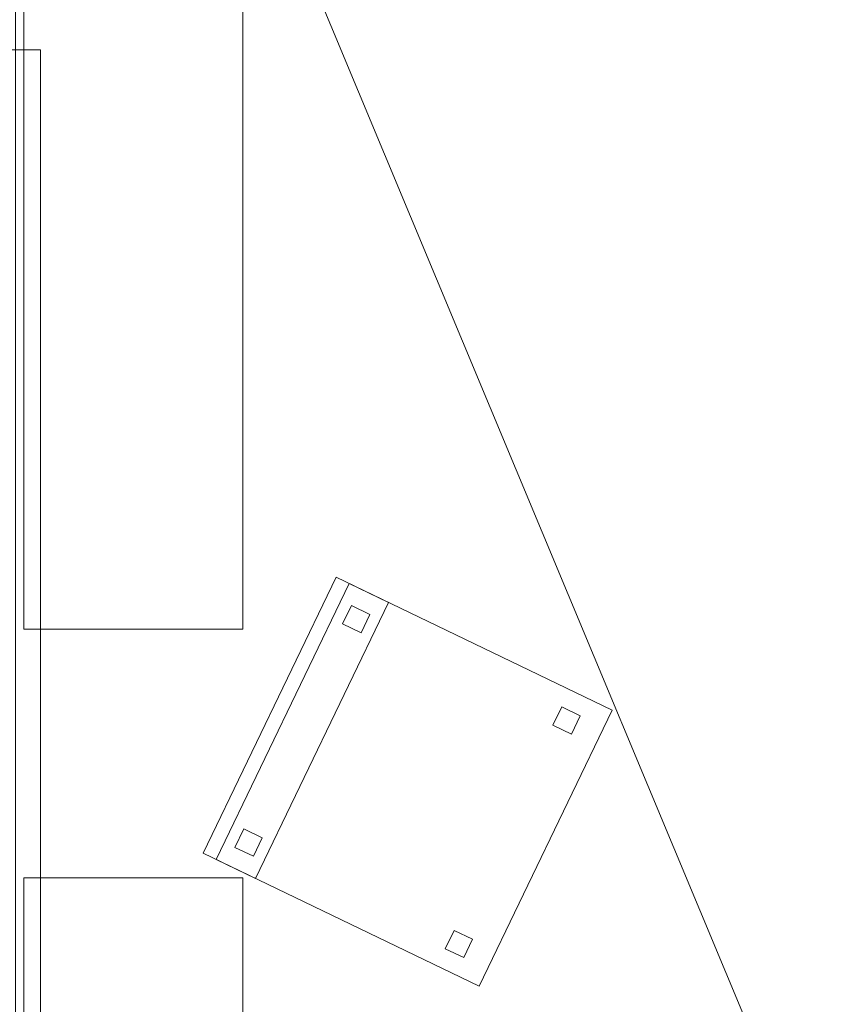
# Model space of a CAD drawing. Header units: millimetres. Extents: x -1675 to 29381, y -3645 to 22555.
# Tile 786 of 834: x 19082 to 20196, y 19572 to 20921. Entities that reach past the tile are written whole.
import ezdxf

# ---------------------------------------------------------------- set-up
doc = ezdxf.new("R2010")
doc.units = ezdxf.units.MM
doc.layers.add('A-GENM-____-OTLN', color=13, linetype='Continuous', lineweight=9)

msp = doc.modelspace()

# ---------------------------------------------------------------- meshes
at = {"layer": 'A-GENM-____-OTLN'}
mesh = msp.add_polyface(dxfattribs=at)
corners = [(16456, 20500, 3200), (15996, 20500, 3200), (15996, 20320, 3200), (16456, 20320, 3200), (16456, 18420, 3200), (14996, 18420, 3200), (14996, 19180, 3200), (14816, 19180, 3200), (14816, 18420, 3200), (13776, 18420, 3200), (13776, 17700, 3200), (13956, 17700, 3200), (13956, 17990, 3200), (14076, 17990, 3200), (14076, 18240, 3200), (16456, 18240, 3200), (16456, 16340, 3200), (14076, 16340, 3200), (14076, 16490, 3200), (13956, 16490, 3200), (13956, 17000, 3200), (13776, 17000, 3200), (13776, 16140, 3200), (20916, 16140, 3200), (20916, 17070, 3200), (20736, 17070, 3200), (20736, 16340, 3200), (16636, 16340, 3200), (16636, 21950, 3200), (18046, 21950, 3200), (18046, 22250, 3200), (16456, 22250, 3200), (16456, 22200, 3200), (6706, 22200, 3200), (6706, 21950, 3200), (7156, 21950, 3200), (7156, 18420, 3200), (6856, 18420, 3200), (6856, 18240, 3200), (7336, 18240, 3200), (7336, 19240, 3200), (8156, 19240, 3200), (8156, 18240, 3200), (8406, 18240, 3200), (8406, 18420, 3200), (8336, 18420, 3200), (8336, 19420, 3200), (7336, 19420, 3200), (7336, 21950, 3200), (9306, 21950, 3200), (9306, 17990, 3200), (9606, 17990, 3200), (9606, 18240, 3200), (12896, 18240, 3200), (12896, 18420, 3200), (11186, 18420, 3200), (11186, 19220, 3200), (10986, 19220, 3200), (10986, 18420, 3200), (9486, 18420, 3200), (9486, 20320, 3200), (9966, 20320, 3200), (9966, 20500, 3200), (9486, 20500, 3200), (9486, 21850, 3200), (9606, 21850, 3200), (9606, 21950, 3200), (10666, 21950, 3200), (10666, 20320, 3200), (10866, 20320, 3200), (10866, 21950, 3200), (12046, 21950, 3200), (12046, 20500, 3200), (11546, 20500, 3200), (11546, 20320, 3200), (12046, 20320, 3200), (12046, 19120, 3200), (12226, 19120, 3200), (12226, 21950, 3200), (13776, 21950, 3200), (13776, 20500, 3200), (12926, 20500, 3200), (12926, 20320, 3200), (13776, 20320, 3200), (13776, 19300, 3200), (12926, 19300, 3200), (12926, 19120, 3200), (13956, 19120, 3200), (13956, 20320, 3200), (14416, 20320, 3200), (14416, 20500, 3200), (13956, 20500, 3200), (13956, 21850, 3200), (14076, 21850, 3200), (14076, 21950, 3200), (15116, 21950, 3200), (15116, 20320, 3200), (15296, 20320, 3200), (15296, 21950, 3200), (16456, 21950, 3200)]
mesh.append_faces([[corners[k] for k in face] for face in [(45, 42, 43, 44), (55, 52, 53, 54), (12, 9, 10, 11), (26, 23, 24, 25), (91, 89, 90), (3, 0, 1, 2)]], dxfattribs={"vtx0": -1})
mesh.append_faces([[corners[k] for k in face] for face in [(52, 59, 50, 51), (88, 84, 87), (94, 79, 92, 93)]], dxfattribs={"vtx0": -1, "vtx1": -1})
mesh.append_faces([[corners[k] for k in face] for face in [(49, 66, 33, 48), (32, 95, 98)]], dxfattribs={"vtx0": -1, "vtx1": -1, "vtx2": -1})
mesh.append_faces([[corners[k] for k in face] for face in [(32, 71, 78, 79), (22, 27, 16, 17), (88, 80, 83, 84), (32, 79, 94, 95)]], dxfattribs={"vtx0": -1, "vtx1": -1, "vtx3": -1})
mesh.append_faces([[corners[k] for k in face] for face in [(47, 40, 41, 46), (50, 59, 60, 49), (72, 77, 78, 71), (71, 32, 33, 70), (23, 26, 27, 22), (15, 4, 5, 14), (92, 79, 80, 91), (28, 3, 4, 27), (28, 31, 32)]], dxfattribs={"vtx0": -1, "vtx2": -1})
mesh.append_faces([[corners[k] for k in face] for face in [(36, 39, 40, 47), (33, 66, 67, 70), (32, 98, 99, 28), (28, 99, 0, 3)]], dxfattribs={"vtx0": -1, "vtx2": -1, "vtx3": -1})
mesh.append_faces([[corners[k] for k in face] for face in [(57, 58, 55, 56), (74, 75, 72, 73), (21, 22, 19, 20), (97, 98, 95, 96)]], dxfattribs={"vtx1": -1})
mesh.append_faces([[corners[k] for k in face] for face in [(58, 59, 52, 55), (63, 64, 49, 60), (8, 9, 14, 5), (15, 16, 27, 4), (88, 89, 91, 80)]], dxfattribs={"vtx1": -1, "vtx2": -1, "vtx3": -1})
mesh.append_faces([[corners[k] for k in face] for face in [(45, 46, 41, 42), (35, 36, 47, 48)]], dxfattribs={"vtx1": -1, "vtx3": -1})
mesh.append_faces([[corners[k] for k in face] for face in [(68, 69, 70, 67), (6, 7, 8, 5)]], dxfattribs={"vtx2": -1})
mesh.append_faces([[corners[k] for k in face] for face in [(75, 76, 77, 72), (64, 65, 66, 49), (33, 34, 35, 48), (17, 18, 19, 22), (12, 13, 14, 9)]], dxfattribs={"vtx2": -1, "vtx3": -1})
mesh.append_faces([[corners[k] for k in face] for face in [(36, 37, 38, 39), (84, 85, 86, 87), (60, 61, 62, 63), (80, 81, 82, 83), (28, 29, 30, 31)]], dxfattribs={"vtx3": -1})
mesh = msp.add_polyface(dxfattribs=at)
corners = [(15276, 20860), (15276, 20320), (15136, 20320), (15136, 20860), (15116, 20860), (15116, 21950), (14076, 21950), (14076, 21850), (13956, 21850), (13956, 20500), (14396, 20500), (14396, 20320), (13956, 20320), (13956, 19140), (13416, 19140), (13416, 19120), (12946, 19120), (12946, 19300), (13776, 19300), (13776, 20320), (12946, 20320), (12946, 20500), (13776, 20500), (13776, 21950), (12226, 21950), (12226, 20860), (12206, 20860), (12206, 19960), (12226, 19960), (12226, 19660), (12206, 19660), (12206, 19140), (12046, 19140), (12046, 20320), (11566, 20320), (11566, 20500), (12046, 20500), (12046, 21950), (10866, 21950), (10866, 20860), (10846, 20860), (10846, 20320), (10686, 20320), (10686, 20860), (10666, 20860), (10666, 21950), (9606, 21950), (9606, 21850), (9486, 21850), (9486, 20500), (9946, 20500), (9946, 20320), (9486, 20320), (9486, 18420), (10986, 18420), (10986, 19220), (11186, 19220), (11186, 18420), (11686, 18420), (11686, 18400), (12586, 18400), (12586, 18420), (12896, 18420), (12896, 18240), (9606, 18240), (9606, 17990), (9326, 17990), (9326, 18780), (9306, 18780), (9306, 21950), (7336, 21950), (7336, 19420), (8336, 19420), (8336, 18420), (8386, 18420), (8386, 18240), (8176, 18240), (8176, 18780), (8156, 18780), (8156, 19240), (7336, 19240), (7336, 18780), (7316, 18780), (7316, 18240), (6876, 18240), (6876, 18420), (7156, 18420), (7156, 21950), (6726, 21950), (6726, 22200), (16456, 22200), (16456, 22250), (18046, 22250), (18046, 21950), (16636, 21950), (16636, 16340), (20736, 16340), (20736, 17050), (20916, 17050), (20916, 16140), (13776, 16140), (13776, 16980), (13956, 16980), (13956, 16490), (14076, 16490), (14076, 16340), (16456, 16340), (16456, 18240), (14076, 18240), (14076, 17990), (13956, 17990), (13956, 17720), (13776, 17720), (13776, 18400), (14316, 18400), (14316, 18420), (14816, 18420), (14816, 19180), (14996, 19180), (14996, 18420), (16456, 18420), (16456, 20320), (16016, 20320), (16016, 20500), (16456, 20500), (16456, 21950), (15296, 21950), (15296, 20860)]
mesh.append_faces([[corners[k] for k in face] for face in [(116, 114, 115), (57, 54, 55, 56), (86, 83, 84, 85), (36, 33, 34, 35), (52, 49, 50, 51)]], dxfattribs={"vtx0": -1})
mesh.append_faces([[corners[k] for k in face] for face in [(114, 108, 113), (0, 5, 126, 127), (5, 0, 3, 4), (59, 64, 57, 58), (40, 43, 38, 39), (89, 70, 87, 88), (70, 89, 69)]], dxfattribs={"vtx0": -1, "vtx1": -1})
mesh.append_faces([[corners[k] for k in face] for face in [(106, 95, 100, 105), (9, 12, 22, 8), (90, 24, 37, 89), (46, 69, 89, 45)]], dxfattribs={"vtx0": -1, "vtx1": -1, "vtx2": -1})
mesh.append_faces([[corners[k] for k in face] for face in [(116, 119, 108, 114), (80, 82, 86, 71), (33, 36, 27, 30)]], dxfattribs={"vtx0": -1, "vtx1": -1, "vtx2": -1, "vtx3": -1})
mesh.append_faces([[corners[k] for k in face] for face in [(94, 121, 124, 125), (90, 126, 5, 6)]], dxfattribs={"vtx0": -1, "vtx1": -1, "vtx3": -1})
mesh.append_faces([[corners[k] for k in face] for face in [(18, 13, 14, 17), (94, 90, 91), (18, 12, 13), (67, 52, 53, 66), (77, 72, 73, 76), (86, 82, 83), (87, 70, 71, 86)]], dxfattribs={"vtx0": -1, "vtx2": -1})
mesh.append_faces([[corners[k] for k in face] for face in [(95, 106, 107, 120), (12, 18, 19, 22), (64, 53, 54, 57), (89, 37, 38, 45), (69, 48, 49, 52)]], dxfattribs={"vtx0": -1, "vtx2": -1, "vtx3": -1})
mesh.append_faces([[corners[k] for k in face] for face in [(52, 67, 68, 69)]], dxfattribs={"vtx0": -1, "vtx3": -1})
mesh.append_faces([[corners[k] for k in face] for face in [(98, 99, 96, 97), (118, 119, 116, 117), (112, 113, 110, 111), (62, 63, 60, 61), (75, 76, 73, 74), (81, 82, 80)]], dxfattribs={"vtx1": -1})
mesh.append_faces([[corners[k] for k in face] for face in [(22, 23, 8)]], dxfattribs={"vtx1": -1, "vtx2": -1})
mesh.append_faces([[corners[k] for k in face] for face in [(125, 126, 90, 94), (23, 24, 90, 6)]], dxfattribs={"vtx1": -1, "vtx2": -1, "vtx3": -1})
mesh.append_faces([[corners[k] for k in face] for face in [(95, 96, 99, 100), (94, 95, 120, 121), (119, 120, 107, 108), (59, 60, 63, 64), (71, 72, 79, 80), (26, 27, 36, 37)]], dxfattribs={"vtx1": -1, "vtx3": -1})
mesh.append_faces([[corners[k] for k in face] for face in [(101, 102, 103, 100), (1, 2, 3, 0), (92, 93, 94, 91), (20, 21, 22, 19), (28, 29, 30, 27)]], dxfattribs={"vtx2": -1})
mesh.append_faces([[corners[k] for k in face] for face in [(103, 104, 105, 100), (108, 109, 110, 113), (6, 7, 8, 23), (64, 65, 66, 53), (77, 78, 79, 72), (24, 25, 26, 37), (43, 44, 45, 38), (46, 47, 48, 69)]], dxfattribs={"vtx2": -1, "vtx3": -1})
mesh.append_faces([[corners[k] for k in face] for face in [(14, 15, 16, 17), (121, 122, 123, 124), (9, 10, 11, 12), (30, 31, 32, 33), (40, 41, 42, 43)]], dxfattribs={"vtx3": -1})
mesh = msp.add_polyface(dxfattribs=at)
corners = [(19076.8, 22250, 1), (19076.8, 21950, 1), (18947, 21950, 1), (18046, 21950, 1), (16456, 20320, 1), (16432, 20500, 1), (16456, 20500, 1), (16432, 22250, 1), (16636, 21950, 1), (16456, 21950, 1), (16636, 16611.3, 1), (16456, 18420, 1), (26236, 21950, 1), (26169.8, 21950, 1), (26536, 22250, 1), (26536, 16140, 1), (26236, 16340, 1), (21966, 18270, 1), (21966, 18506.6, 1), (22166, 18670.4, 1), (22166, 17940, 1), (20916, 18270, 1), (21266, 18090, 1), (20916, 18090, 1), (20916, 20020, 1), (20736, 17970, 1), (20736, 21950, 1), (20196, 21950, 1), (24886, 21950, 1), (22166, 21950, 1), (22166, 20850, 1), (21966, 20850, 1), (21966, 20020, 1), (22166, 20200, 1), (21266, 18270, 1), (22736, 21950, 1), (21966, 21950, 1), (21966, 20020, 1), (21966, 20200, 1), (20916, 20200, 1), (20916, 21950, 1)]
mesh.append_faces([[corners[k] for k in face] for face in [(22, 21, 34)]], dxfattribs={"vtx0": -1})
mesh.append_faces([[corners[k] for k in face] for face in [(3, 0, 2), (0, 3, 7), (10, 11, 8), (15, 12, 14), (12, 15, 16), (20, 17, 19), (28, 14, 13), (35, 14, 28), (37, 33, 32), (14, 35, 0), (33, 37, 38), (24, 39, 37), (40, 0, 36)]], dxfattribs={"vtx0": -1, "vtx1": -1})
mesh.append_faces([[corners[k] for k in face] for face in [(9, 7, 8), (4, 6, 8), (0, 29, 36), (0, 40, 26), (26, 39, 24)]], dxfattribs={"vtx0": -1, "vtx1": -1, "vtx2": -1})
mesh.append_faces([[corners[k] for k in face] for face in [(0, 1, 2), (4, 5, 6), (7, 3, 8), (8, 11, 4), (21, 22, 23), (24, 25, 26), (32, 33, 19), (19, 18, 32), (29, 31, 36), (0, 35, 29), (25, 24, 21), (26, 40, 39)]], dxfattribs={"vtx0": -1, "vtx2": -1})
mesh.append_faces([[corners[k] for k in face] for face in [(6, 9, 8), (12, 13, 14), (17, 18, 19), (27, 1, 0), (26, 27, 0), (39, 38, 37)]], dxfattribs={"vtx1": -1, "vtx2": -1})
mesh.append_faces([[corners[k] for k in face] for face in [(29, 30, 31)]], dxfattribs={"vtx2": -1})
mesh = msp.add_polyface(dxfattribs=at)
corners = [(16432, 20500, 2949), (16456, 21950, 2949), (16456, 20500, 2949), (16432, 18420, 2949), (16456, 20320, 2949), (16456, 18420, 2949), (19076.8, 16340, 2949), (18947, 21950, 2949), (19076.8, 21950, 2949), (16636, 16611.3, 2949), (16636, 21950, 2949), (20736, 17970, 2949), (20736, 21950, 2949), (21266, 18270, 2949), (20916, 18270, 2949), (20916, 20020, 2949), (16636, 21950, 2949), (16636, 16611.3, 2949), (16456, 18240, 2949), (16432, 18240, 2949), (16456, 18240, 2949), (16432, 18240, 2949), (20916, 17970, 2949), (20916, 18090, 2949), (21266, 18090, 2949), (20736, 17499.1, 2949), (19076.8, 22250, 2949), (16432, 20320, 2949), (16432, 21950, 2949), (16432, 22250, 2949), (18046, 21950, 2949), (20916, 20020, 2949), (20196, 21950, 2949), (22166, 21950, 2949), (21966, 21950, 2949), (20916, 21950, 2949), (20916, 20200, 2949)]
mesh.append_faces([[corners[k] for k in face] for face in [(30, 26, 7), (26, 30, 29)]], dxfattribs={"vtx0": -1, "vtx1": -1})
mesh.append_faces([[corners[k] for k in face] for face in [(0, 1, 2), (3, 4, 5), (6, 7, 8), (7, 6, 9), (11, 6, 8), (16, 9, 17), (18, 19, 20), (19, 18, 21), (22, 23, 24), (25, 22, 24), (26, 8, 7), (5, 19, 3), (4, 27, 0), (1, 28, 29), (19, 5, 20), (4, 0, 2), (1, 29, 16), (2, 1, 16), (17, 5, 16), (4, 2, 16), (16, 5, 4), (14, 24, 23), (23, 22, 11), (31, 11, 12), (24, 14, 13), (11, 14, 23), (26, 33, 34), (35, 26, 34), (26, 35, 12), (12, 36, 31), (12, 35, 36)]], dxfattribs={"vtx0": -1, "vtx1": -1, "vtx2": -1})
mesh.append_faces([[corners[k] for k in face] for face in [(9, 10, 7), (13, 14, 15), (9, 16, 10), (29, 30, 16), (11, 31, 14)]], dxfattribs={"vtx0": -1, "vtx2": -1})
mesh.append_faces([[corners[k] for k in face] for face in [(8, 12, 11), (32, 8, 26), (12, 32, 26)]], dxfattribs={"vtx1": -1, "vtx2": -1})
mesh = msp.add_polyface(dxfattribs=at)
corners = [(26536, 16140, -50), (19076.8, 22250, -50), (26536, 22250, -50)]
mesh.append_faces([[corners[k] for k in face] for face in [(1, 2, 0)]])
mesh = msp.add_polyface(dxfattribs=at)
corners = [(19076.8, 16140, -50), (19076.8, 22250, -50), (26536, 16140, -50)]
mesh.append_faces([[corners[k] for k in face] for face in [(0, 1, 2)]])
mesh = msp.add_polyface(dxfattribs=at)
corners = [(26536, 22250), (19076.8, 16140), (26536, 16140)]
mesh.append_faces([[corners[k] for k in face] for face in [(1, 2, 0)]])
mesh = msp.add_polyface(dxfattribs=at)
corners = [(19076.8, 22250), (19076.8, 16140), (26536, 22250)]
mesh.append_faces([[corners[k] for k in face] for face in [(0, 1, 2)]])
mesh = msp.add_polyface(dxfattribs=at)
corners = [(26536, 16140, 2950), (19076.8, 22250, 2950), (26536, 22250, 2950)]
mesh.append_faces([[corners[k] for k in face] for face in [(1, 2, 0)]])
mesh = msp.add_polyface(dxfattribs=at)
corners = [(19076.8, 16140, 2950), (19076.8, 22250, 2950), (26536, 16140, 2950)]
mesh.append_faces([[corners[k] for k in face] for face in [(0, 1, 2)]])
mesh = msp.add_polyface(dxfattribs=at)
corners = [(26536, 22250, 3000), (19076.8, 16140, 3000), (26536, 16140, 3000)]
mesh.append_faces([[corners[k] for k in face] for face in [(1, 2, 0)]])
mesh = msp.add_polyface(dxfattribs=at)
corners = [(19076.8, 22250, 3000), (19076.8, 16140, 3000), (26536, 22250, 3000)]
mesh.append_faces([[corners[k] for k in face] for face in [(0, 1, 2)]])
mesh = msp.add_polyface(dxfattribs=at)
corners = [(26169.8, 21950, 2949), (26236, 21950, 2949), (26236, 16340, 2949), (22166, 18670.4, 2949), (22166, 21950, 2949), (21966, 20850, 2949), (20916, 21950, 2949), (21966, 21950, 2949), (20916, 20200, 2949), (21966, 20200, 2949), (21966, 18506.6, 2949), (21966, 18270, 2949), (21677.2, 18270, 2949), (20916, 20020, 2949), (21966, 20020, 2949), (21266, 18270, 2949), (21966, 17940, 2949), (22166, 17940, 2949), (22166, 18670.4, 2949), (20736, 17499.1, 2949), (21266, 18090, 2949), (22166, 20200, 2949), (22166, 20850, 2949), (22166, 21950, 2949), (21966, 20020, 2949), (20916, 20020, 2949), (26169.8, 21950, 2949), (26536, 22250, 2949), (26536, 16140, 2949), (24886, 21950, 2949), (22736, 21950, 2949), (19076.8, 22250, 2949)]
mesh.append_faces([[corners[k] for k in face] for face in [(4, 22, 23), (28, 1, 27), (29, 27, 26), (30, 27, 29), (27, 30, 31)]], dxfattribs={"vtx0": -1, "vtx1": -1})
mesh.append_faces([[corners[k] for k in face] for face in [(3, 0, 2), (5, 6, 7), (6, 5, 8), (5, 9, 8), (10, 11, 12), (13, 14, 10), (10, 12, 15), (15, 13, 10), (16, 12, 11), (17, 18, 3), (16, 19, 12), (20, 15, 12), (20, 12, 19), (21, 9, 5), (21, 3, 18), (21, 5, 22), (3, 21, 4), (22, 4, 21), (13, 24, 14), (1, 28, 2), (11, 17, 16), (11, 10, 18), (17, 11, 18), (23, 22, 5), (14, 21, 18), (18, 10, 14), (23, 5, 7), (24, 21, 14), (21, 24, 9), (8, 9, 24), (25, 8, 24)]], dxfattribs={"vtx0": -1, "vtx1": -1, "vtx2": -1})
mesh.append_faces([[corners[k] for k in face] for face in [(3, 4, 0), (24, 13, 25), (31, 30, 23)]], dxfattribs={"vtx0": -1, "vtx2": -1})
mesh.append_faces([[corners[k] for k in face] for face in [(0, 1, 2), (1, 26, 27)]], dxfattribs={"vtx1": -1, "vtx2": -1})
mesh = msp.add_polyface(dxfattribs=at)
corners = [(19076.8, 16340, 1), (18947, 21950, 1), (19076.8, 21950, 1), (20736, 17070, 1), (20736, 16340, 1), (19321, 16340, 1), (20736, 17499.1, 1), (20736, 17970, 1), (20736, 21950, 1), (26169.8, 21950, 1), (26236, 21950, 1), (26236, 16340, 1), (22166, 16340, 1), (22166, 18670.4, 1), (22166, 21950, 1), (21966, 20850, 1), (20916, 21950, 1), (21966, 21950, 1), (20916, 20200, 1), (21966, 20200, 1), (21966, 18506.6, 1), (21966, 18270, 1), (21677.2, 18270, 1), (21266, 18270, 1), (20916, 18270, 1), (20916, 20020, 1), (21966, 20020, 1), (20916, 17070, 1), (21966, 17940, 1), (22166, 17940, 1), (22166, 18670.4, 1), (21966, 17040, 1), (20916, 16140, 1), (22166, 17040, 1), (20916, 17970, 1), (20916, 18090, 1), (21266, 18090, 1), (22166, 20200, 1), (22166, 20850, 1), (22166, 21950, 1), (21966, 20020, 1), (20916, 20020, 1)]
mesh.append_faces([[corners[k] for k in face] for face in [(15, 16, 17), (14, 38, 39), (40, 25, 41)]], dxfattribs={"vtx0": -1})
mesh.append_faces([[corners[k] for k in face] for face in [(16, 15, 18), (28, 22, 21), (31, 29, 33), (37, 13, 30)]], dxfattribs={"vtx0": -1, "vtx1": -1})
mesh.append_faces([[corners[k] for k in face] for face in [(5, 6, 3), (7, 0, 2), (5, 7, 6), (13, 9, 11), (20, 22, 23), (23, 25, 20), (28, 6, 22), (29, 13, 12), (6, 28, 27), (29, 12, 33), (28, 31, 27), (6, 34, 36), (36, 22, 6), (13, 37, 14), (38, 14, 37)]], dxfattribs={"vtx0": -1, "vtx1": -1, "vtx2": -1})
mesh.append_faces([[corners[k] for k in face] for face in [(0, 1, 2), (7, 5, 0), (13, 14, 9), (15, 19, 18), (25, 26, 20), (31, 32, 27), (31, 28, 29), (6, 7, 34), (37, 15, 38), (25, 40, 26)]], dxfattribs={"vtx0": -1, "vtx2": -1})
mesh.append_faces([[corners[k] for k in face] for face in [(11, 12, 13), (20, 21, 22), (27, 3, 6), (29, 30, 13), (36, 23, 22), (37, 19, 15)]], dxfattribs={"vtx1": -1, "vtx2": -1})
mesh.append_faces([[corners[k] for k in face] for face in [(3, 4, 5), (2, 8, 7), (9, 10, 11), (23, 24, 25), (34, 35, 36)]], dxfattribs={"vtx2": -1})
mesh = msp.add_polyface(dxfattribs=at)
corners = [(19088, 21286, 2910), (19088, 20086, 2910), (19088, 20086, 2950), (19088, 21286, 2950)]
mesh.append_faces([[corners[k] for k in face] for face in [(3, 0, 1, 2)]])
mesh = msp.add_polyface(dxfattribs=at)
corners = [(19388, 20086, 2950), (19388, 21286, 2950), (19088, 21286, 2950), (19088, 20086, 2950)]
mesh.append_faces([[corners[k] for k in face] for face in [(2, 3, 0, 1)]])
mesh = msp.add_polyface(dxfattribs=at)
corners = [(19388, 20086, 2910), (19088, 20086, 2910), (19088, 21286, 2910), (19388, 21286, 2910)]
mesh.append_faces([[corners[k] for k in face] for face in [(3, 0, 1, 2)]])
mesh = msp.add_polyface(dxfattribs=at)
corners = [(19388, 20086, 2910), (19388, 21286, 2910), (19388, 21286, 2950), (19388, 20086, 2950)]
mesh.append_faces([[corners[k] for k in face] for face in [(1, 2, 3, 0)]])
mesh = msp.add_polyface(dxfattribs=at)
corners = [(19111, 20880, 710), (18261, 20880, 710), (18261, 20880, 750), (19111, 20880, 750)]
mesh.append_faces([[corners[k] for k in face] for face in [(0, 1, 2, 3)]])
mesh = msp.add_polyface(dxfattribs=at)
corners = [(18261, 17980, 750), (19111, 17980, 750), (19111, 20880, 750), (18261, 20880, 750)]
mesh.append_faces([[corners[k] for k in face] for face in [(3, 0, 1, 2)]])
mesh = msp.add_polyface(dxfattribs=at)
corners = [(18261, 17980, 710), (18261, 20880, 710), (19111, 20880, 710), (19111, 17980, 710)]
mesh.append_faces([[corners[k] for k in face] for face in [(2, 3, 0, 1)]])
mesh = msp.add_polyface(dxfattribs=at)
corners = [(19111, 17980, 710), (19111, 20880, 710), (19111, 20880, 750), (19111, 17980, 750)]
mesh.append_faces([[corners[k] for k in face] for face in [(2, 3, 0, 1)]])
mesh = msp.add_polyface(dxfattribs=at)
corners = [(19515.9, 20157.3, 417.5), (19894.3, 19975.1, 417.5), (19712.1, 19596.7, 417.5), (19333.7, 19778.9, 417.5)]
mesh.append_faces([[corners[k] for k in face] for face in [(0, 1, 2, 3)]])
mesh = msp.add_polyface(dxfattribs=at)
corners = [(19515.9, 20157.3, 472.5), (19333.7, 19778.9, 472.5), (19712.1, 19596.7, 472.5), (19894.3, 19975.1, 472.5)]
mesh.append_faces([[corners[k] for k in face] for face in [(0, 1, 2, 3)]])
mesh = msp.add_polyface(dxfattribs=at)
corners = [(19515.9, 20157.3, 417.5), (19333.7, 19778.9, 417.5), (19333.7, 19778.9, 472.5), (19515.9, 20157.3, 472.5)]
mesh.append_faces([[corners[k] for k in face] for face in [(0, 1, 2, 3)]])
mesh = msp.add_polyface(dxfattribs=at)
corners = [(19894.3, 19975.1, 417.5), (19515.9, 20157.3, 417.5), (19515.9, 20157.3, 472.5), (19894.3, 19975.1, 472.5)]
mesh.append_faces([[corners[k] for k in face] for face in [(0, 1, 2, 3)]])
mesh = msp.add_polyface(dxfattribs=at)
corners = [(19534, 20148.6, 460), (19588, 20122.6, 460), (19405.7, 19744.2, 460), (19351.7, 19770.3, 460)]
mesh.append_faces([[corners[k] for k in face] for face in [(3, 0, 1, 2)]])
mesh = msp.add_polyface(dxfattribs=at)
corners = [(19534, 20148.6, 860), (19351.7, 19770.3, 860), (19405.7, 19744.2, 860), (19588, 20122.6, 860)]
mesh.append_faces([[corners[k] for k in face] for face in [(1, 2, 3, 0)]])
mesh = msp.add_polyface(dxfattribs=at)
corners = [(19534, 20148.6, 460), (19351.7, 19770.3, 460), (19351.7, 19770.3, 860), (19534, 20148.6, 860)]
mesh.append_faces([[corners[k] for k in face] for face in [(0, 1, 2, 3)]])
mesh = msp.add_polyface(dxfattribs=at)
corners = [(19588, 20122.6, 460), (19534, 20148.6, 460), (19534, 20148.6, 860), (19588, 20122.6, 860)]
mesh.append_faces([[corners[k] for k in face] for face in [(3, 0, 1, 2)]])
mesh = msp.add_polyface(dxfattribs=at)
corners = [(19405.7, 19744.2, 460), (19588, 20122.6, 460), (19588, 20122.6, 860), (19405.7, 19744.2, 860)]
mesh.append_faces([[corners[k] for k in face] for face in [(1, 2, 3, 0)]])
mesh = msp.add_polyface(dxfattribs=at)
corners = [(19537.1, 20118.3, 50), (19562.3, 20106.1, 50), (19550.2, 20080.9, 50), (19524.9, 20093.1, 50)]
mesh.append_faces([[corners[k] for k in face] for face in [(0, 1, 2, 3)]])
mesh = msp.add_polyface(dxfattribs=at)
corners = [(19537.1, 20118.3, 440), (19524.9, 20093.1, 440), (19550.2, 20080.9, 440), (19562.3, 20106.1, 440)]
mesh.append_faces([[corners[k] for k in face] for face in [(0, 1, 2, 3)]])
mesh = msp.add_polyface(dxfattribs=at)
corners = [(19537.1, 20118.3, 50), (19524.9, 20093.1, 50), (19524.9, 20093.1, 440), (19537.1, 20118.3, 440)]
mesh.append_faces([[corners[k] for k in face] for face in [(3, 0, 1, 2)]])
mesh = msp.add_polyface(dxfattribs=at)
corners = [(19562.3, 20106.1, 50), (19537.1, 20118.3, 50), (19537.1, 20118.3, 440), (19562.3, 20106.1, 440)]
mesh.append_faces([[corners[k] for k in face] for face in [(0, 1, 2, 3)]])
mesh = msp.add_polyface(dxfattribs=at)
corners = [(19550.2, 20080.9, 50), (19562.3, 20106.1, 50), (19562.3, 20106.1, 440), (19550.2, 20080.9, 440)]
mesh.append_faces([[corners[k] for k in face] for face in [(2, 3, 0, 1)]])
mesh = msp.add_polyface(dxfattribs=at)
corners = [(19088, 20086, 2910), (19388, 20086, 2910), (19388, 20086, 2950), (19088, 20086, 2950)]
mesh.append_faces([[corners[k] for k in face] for face in [(2, 3, 0, 1)]])
mesh = msp.add_polyface(dxfattribs=at)
corners = [(19524.9, 20093.1, 50), (19550.2, 20080.9, 50), (19550.2, 20080.9, 440), (19524.9, 20093.1, 440)]
mesh.append_faces([[corners[k] for k in face] for face in [(2, 3, 0, 1)]])
mesh = msp.add_polyface(dxfattribs=at)
corners = [(19712.1, 19596.7, 417.5), (19894.3, 19975.1, 417.5), (19894.3, 19975.1, 472.5), (19712.1, 19596.7, 472.5)]
mesh.append_faces([[corners[k] for k in face] for face in [(1, 2, 3, 0)]])
mesh = msp.add_polyface(dxfattribs=at)
corners = [(19825.4, 19979.4, 50), (19850.6, 19967.3, 50), (19838.5, 19942, 50), (19813.2, 19954.2, 50)]
mesh.append_faces([[corners[k] for k in face] for face in [(1, 2, 3, 0)]])
mesh = msp.add_polyface(dxfattribs=at)
corners = [(19825.4, 19979.4, 440), (19813.2, 19954.2, 440), (19838.5, 19942, 440), (19850.6, 19967.3, 440)]
mesh.append_faces([[corners[k] for k in face] for face in [(3, 0, 1, 2)]])
mesh = msp.add_polyface(dxfattribs=at)
corners = [(19825.4, 19979.4, 50), (19813.2, 19954.2, 50), (19813.2, 19954.2, 440), (19825.4, 19979.4, 440)]
mesh.append_faces([[corners[k] for k in face] for face in [(3, 0, 1, 2)]])
mesh = msp.add_polyface(dxfattribs=at)
corners = [(19850.6, 19967.3, 50), (19825.4, 19979.4, 50), (19825.4, 19979.4, 440), (19850.6, 19967.3, 440)]
mesh.append_faces([[corners[k] for k in face] for face in [(0, 1, 2, 3)]])
mesh = msp.add_polyface(dxfattribs=at)
corners = [(19838.5, 19942, 50), (19850.6, 19967.3, 50), (19850.6, 19967.3, 440), (19838.5, 19942, 440)]
mesh.append_faces([[corners[k] for k in face] for face in [(2, 3, 0, 1)]])
mesh = msp.add_polyface(dxfattribs=at)
corners = [(19813.2, 19954.2, 50), (19838.5, 19942, 50), (19838.5, 19942, 440), (19813.2, 19954.2, 440)]
mesh.append_faces([[corners[k] for k in face] for face in [(2, 3, 0, 1)]])
mesh = msp.add_polyface(dxfattribs=at)
corners = [(19389.5, 19812, 50), (19414.8, 19799.8, 50), (19402.6, 19774.6, 50), (19377.4, 19786.7, 50)]
mesh.append_faces([[corners[k] for k in face] for face in [(0, 1, 2, 3)]])
mesh = msp.add_polyface(dxfattribs=at)
corners = [(19389.5, 19812, 440), (19377.4, 19786.7, 440), (19402.6, 19774.6, 440), (19414.8, 19799.8, 440)]
mesh.append_faces([[corners[k] for k in face] for face in [(0, 1, 2, 3)]])
mesh = msp.add_polyface(dxfattribs=at)
corners = [(19389.5, 19812, 50), (19377.4, 19786.7, 50), (19377.4, 19786.7, 440), (19389.5, 19812, 440)]
mesh.append_faces([[corners[k] for k in face] for face in [(0, 1, 2, 3)]])
mesh = msp.add_polyface(dxfattribs=at)
corners = [(19414.8, 19799.8, 50), (19389.5, 19812, 50), (19389.5, 19812, 440), (19414.8, 19799.8, 440)]
mesh.append_faces([[corners[k] for k in face] for face in [(0, 1, 2, 3)]])
mesh = msp.add_polyface(dxfattribs=at)
corners = [(19402.6, 19774.6, 50), (19414.8, 19799.8, 50), (19414.8, 19799.8, 440), (19402.6, 19774.6, 440)]
mesh.append_faces([[corners[k] for k in face] for face in [(2, 3, 0, 1)]])
mesh = msp.add_polyface(dxfattribs=at)
corners = [(19377.4, 19786.7, 50), (19402.6, 19774.6, 50), (19402.6, 19774.6, 440), (19377.4, 19786.7, 440)]
mesh.append_faces([[corners[k] for k in face] for face in [(2, 3, 0, 1)]])
mesh = msp.add_polyface(dxfattribs=at)
corners = [(19333.7, 19778.9, 417.5), (19712.1, 19596.7, 417.5), (19712.1, 19596.7, 472.5), (19333.7, 19778.9, 472.5)]
mesh.append_faces([[corners[k] for k in face] for face in [(2, 3, 0, 1)]])
mesh = msp.add_polyface(dxfattribs=at)
corners = [(19351.7, 19770.3, 460), (19405.7, 19744.2, 460), (19405.7, 19744.2, 860), (19351.7, 19770.3, 860)]
mesh.append_faces([[corners[k] for k in face] for face in [(1, 2, 3, 0)]])
mesh = msp.add_polyface(dxfattribs=at)
corners = [(19088, 19745, 2910), (19088, 18545, 2910), (19088, 18545, 2950), (19088, 19745, 2950)]
mesh.append_faces([[corners[k] for k in face] for face in [(0, 1, 2, 3)]])
mesh = msp.add_polyface(dxfattribs=at)
corners = [(19388, 19745, 2910), (19088, 19745, 2910), (19088, 19745, 2950), (19388, 19745, 2950)]
mesh.append_faces([[corners[k] for k in face] for face in [(0, 1, 2, 3)]])
mesh = msp.add_polyface(dxfattribs=at)
corners = [(19388, 18545, 2950), (19388, 19745, 2950), (19088, 19745, 2950), (19088, 18545, 2950)]
mesh.append_faces([[corners[k] for k in face] for face in [(2, 3, 0, 1)]])
mesh = msp.add_polyface(dxfattribs=at)
corners = [(19388, 18545, 2910), (19088, 18545, 2910), (19088, 19745, 2910), (19388, 19745, 2910)]
mesh.append_faces([[corners[k] for k in face] for face in [(3, 0, 1, 2)]])
mesh = msp.add_polyface(dxfattribs=at)
corners = [(19388, 18545, 2910), (19388, 19745, 2910), (19388, 19745, 2950), (19388, 18545, 2950)]
mesh.append_faces([[corners[k] for k in face] for face in [(2, 3, 0, 1)]])
mesh = msp.add_polyface(dxfattribs=at)
corners = [(19677.8, 19673.1, 50), (19703.1, 19660.9, 50), (19690.9, 19635.7, 50), (19665.7, 19647.9, 50)]
mesh.append_faces([[corners[k] for k in face] for face in [(1, 2, 3, 0)]])
mesh = msp.add_polyface(dxfattribs=at)
corners = [(19677.8, 19673.1, 440), (19665.7, 19647.9, 440), (19690.9, 19635.7, 440), (19703.1, 19660.9, 440)]
mesh.append_faces([[corners[k] for k in face] for face in [(3, 0, 1, 2)]])
mesh = msp.add_polyface(dxfattribs=at)
corners = [(19677.8, 19673.1, 50), (19665.7, 19647.9, 50), (19665.7, 19647.9, 440), (19677.8, 19673.1, 440)]
mesh.append_faces([[corners[k] for k in face] for face in [(0, 1, 2, 3)]])
mesh = msp.add_polyface(dxfattribs=at)
corners = [(19703.1, 19660.9, 50), (19677.8, 19673.1, 50), (19677.8, 19673.1, 440), (19703.1, 19660.9, 440)]
mesh.append_faces([[corners[k] for k in face] for face in [(3, 0, 1, 2)]])
mesh = msp.add_polyface(dxfattribs=at)
corners = [(19690.9, 19635.7, 50), (19703.1, 19660.9, 50), (19703.1, 19660.9, 440), (19690.9, 19635.7, 440)]
mesh.append_faces([[corners[k] for k in face] for face in [(2, 3, 0, 1)]])
mesh = msp.add_polyface(dxfattribs=at)
corners = [(19665.7, 19647.9, 50), (19690.9, 19635.7, 50), (19690.9, 19635.7, 440), (19665.7, 19647.9, 440)]
mesh.append_faces([[corners[k] for k in face] for face in [(1, 2, 3, 0)]])

doc.saveas('drawing.dxf')
